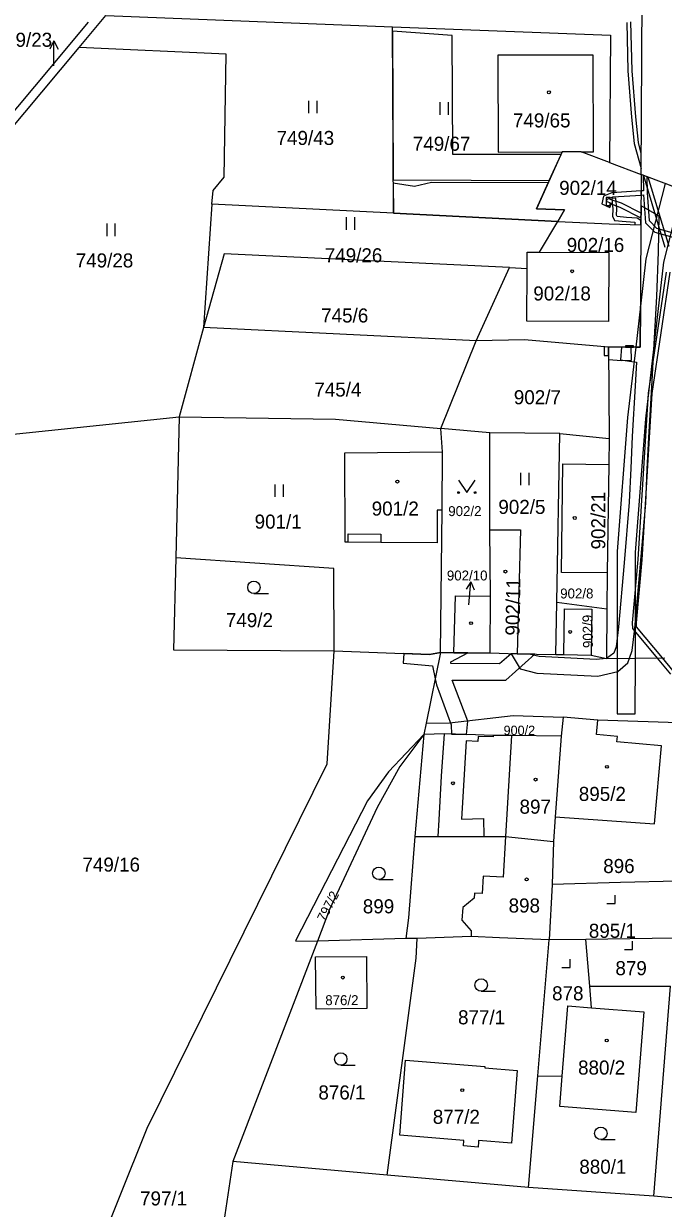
# Model space of a CAD drawing. Extents: x -756746 to -753363, y -1166406 to -1161727.
# Drawn here: x -755429.4 to -755352.1, y -1163129.3 to -1162986.1 of the extents above; entities that cross this region are included whole.
import ezdxf

# ---------------------------------------------------------------- set-up
doc = ezdxf.new("R2010")
doc.units = 0
for name, color, linetype in [('Hranice parcel', 7, 'Continuous'), ('Parcelní čísla', 7, 'Continuous'), ('Pop  PČ popisy', 7, 'Continuous'), ('Vnitřní kresba', 7, 'Continuous'), ('Věcná břemena k části', 7, 'Continuous'), ('Značky budov', 7, 'Continuous'), ('Značky kultur', 7, 'Continuous')]:
    doc.layers.add(name, color=color, linetype=linetype)

msp = doc.modelspace()

# ---------------------------------------------------------------- linework, layer by layer
at = {"layer": 'Hranice parcel'}
for p, q in [((-755354.77, -1163004.36), (-755354.58, -1162972.02)), ((-755422.65, -1162988.99), (-755419.45, -1162985.14)), ((-755419.45, -1162985.14), (-755384.82, -1162986.5)), ((-755384.71, -1163009.03), (-755384.82, -1162986.5)), ((-755362.04, -1163001.62), (-755364.32, -1163001.62)), ((-755358.61, -1163002.91), (-755362.04, -1163001.62)), ((-755358.61, -1163002.91), (-755354.77, -1163004.36)), ((-755354.77, -1163004.36), (-755354.8, -1163010.41)), ((-755338.75, -1163010.4), (-755354.77, -1163004.36)), ((-755406.66, -1163007.94), (-755407.66, -1163022.84)), ((-755384.71, -1163009.03), (-755406.66, -1163007.94)), ((-755364.85, -1163010.01), (-755384.71, -1163009.03)), ((-755367.04, -1163013.75), (-755364.85, -1163010.01)), ((-755405.15, -1163013.95), (-755407.66, -1163022.84)), ((-755370.67, -1163015.59), (-755405.15, -1163013.95)), ((-755374.7, -1163024.45), (-755370.67, -1163015.59)), ((-755370.67, -1163015.59), (-755368.56, -1163015.69)), ((-755407.66, -1163022.84), (-755410.6, -1163033.64)), ((-755374.7, -1163024.45), (-755407.66, -1163022.84)), ((-755378.99, -1163035.04), (-755374.7, -1163024.45)), ((-755358.74, -1163025.2), (-755358.65, -1163036.23)), ((-755435.55, -1163036.24), (-755410.6, -1163033.64)), ((-755410.6, -1163033.64), (-755410.97, -1163050.67)), ((-755378.76, -1163037.86), (-755378.99, -1163035.04)), ((-755373.07, -1163035.56), (-755378.99, -1163035.04)), ((-755373.05, -1163047.3), (-755373.07, -1163035.56)), ((-755364.62, -1163035.66), (-755373.07, -1163035.56)), ((-755364.98, -1163056.02), (-755364.62, -1163035.66)), ((-755364.62, -1163035.66), (-755358.65, -1163036.23)), ((-755358.65, -1163036.23), (-755358.69, -1163039.4)), ((-755378.82, -1163044.89), (-755378.76, -1163037.86)), ((-755358.69, -1163039.4), (-755358.87, -1163052.49)), ((-755379.01, -1163062.09), (-755378.82, -1163044.89)), ((-755372.97, -1163055.29), (-755373.05, -1163047.3)), ((-755386.22, -1163048.81), (-755390.17, -1163048.79)), ((-755358.87, -1163052.49), (-755358.93, -1163056.84)), ((-755373.03, -1163062.16), (-755372.97, -1163055.29)), ((-755365.09, -1163062.33), (-755364.98, -1163056.02)), ((-755364.98, -1163056.02), (-755358.93, -1163056.84)), ((-755358.93, -1163056.84), (-755358.96, -1163062.83)), ((-755379.01, -1163062.09), (-755380.75, -1163070.64)), ((-755379.01, -1163062.09), (-755377.39, -1163062.15)), ((-755377.39, -1163062.15), (-755373.03, -1163062.16)), ((-755373.03, -1163062.16), (-755369.76, -1163062.27)), ((-755369.76, -1163062.27), (-755365.09, -1163062.33)), ((-755358.96, -1163062.83), (-755351.9, -1163062.76)), ((-755380.75, -1163070.64), (-755381.03, -1163072.01)), ((-755364.19, -1163069.91), (-755364.43, -1163072.2)), ((-755360, -1163070.29), (-755364.19, -1163069.91)), ((-755349.1, -1163070.65), (-755360, -1163070.29)), ((-755381.03, -1163072.01), (-755382.1, -1163084.35)), ((-755364.43, -1163072.2), (-755365.15, -1163081.94)), ((-755365.15, -1163081.94), (-755365.37, -1163084.94)), ((-755365.37, -1163084.94), (-755365.51, -1163090.13)), ((-755365.51, -1163090.13), (-755365.9, -1163096.83)), ((-755393.86, -1163096.97), (-755404.1, -1163123.62)), ((-755383.21, -1163096.65), (-755393.86, -1163096.97)), ((-755381.83, -1163096.64), (-755383.21, -1163096.65)), ((-755367.27, -1163113.27), (-755365.9, -1163096.83)), ((-755361.45, -1163096.77), (-755365.9, -1163096.83)), ((-755350.78, -1163096.62), (-755361.45, -1163096.77)), ((-755360.99, -1163102.41), (-755361.45, -1163096.77)), ((-755360.99, -1163102.41), (-755351.25, -1163102.4)), ((-755360.77, -1163105.02), (-755360.99, -1163102.41)), ((-755353.24, -1163127.8), (-755351.25, -1163102.4)), ((-755368.38, -1163126.73), (-755367.27, -1163113.27)), ((-755367.27, -1163113.27), (-755364.32, -1163113.3)), ((-755404.1, -1163123.62), (-755405.3, -1163131.66)), ((-755385.46, -1163125.24), (-755404.1, -1163123.62)), ((-755368.38, -1163126.73), (-755385.46, -1163125.24)), ((-755353.24, -1163127.8), (-755368.38, -1163126.73)), ((-755342.34, -1163128.8), (-755353.24, -1163127.8))]:
    msp.add_line(p, q, dxfattribs=at)
for points in [[(-755436.66, -1163036.35), (-755435.1, -1163009.44), (-755434.22, -1163001.07), (-755428.02, -1162993.72), (-755421.55, -1162985.95)], [(-755384.82, -1162986.5), (-755358.5, -1162987.53), (-755358.61, -1163002.91)], [(-755435.55, -1163036.24), (-755434.01, -1163009.55), (-755433.16, -1163001.52), (-755427.18, -1162994.42), (-755422.65, -1162988.99)], [(-755406.66, -1163007.94), (-755406.46, -1163006.27), (-755405.15, -1163004.66), (-755404.89, -1162989.82), (-755422.65, -1162988.99)], [(-755362.04, -1163001.62), (-755360.53, -1163001.62), (-755360.59, -1162989.94), (-755372.09, -1162989.95), (-755372.04, -1163001.63), (-755364.32, -1163001.62)], [(-755364.32, -1163001.62), (-755367.44, -1163008.5), (-755364.04, -1163008.63), (-755364.85, -1163010.01)], [(-755364.85, -1163010.01), (-755358.66, -1163010.31), (-755354.8, -1163010.41)], [(-755354.8, -1163010.41), (-755354.89, -1163025.22), (-755358.74, -1163025.2)], [(-755367.04, -1163013.75), (-755358.68, -1163013.78), (-755358.72, -1163022.09), (-755368.58, -1163022.05), (-755368.56, -1163015.69)], [(-755368.56, -1163015.69), (-755368.55, -1163013.75), (-755367.04, -1163013.75)], [(-755358.74, -1163025.2), (-755368.88, -1163024.33), (-755374.7, -1163024.45)], [(-755410.6, -1163033.64), (-755391.71, -1163033.91), (-755378.99, -1163035.04)], [(-755390.17, -1163048.79), (-755390.54, -1163048.78), (-755390.59, -1163037.96), (-755378.76, -1163037.86)], [(-755358.87, -1163052.49), (-755364.42, -1163052.42), (-755364.24, -1163039.32), (-755358.69, -1163039.4)], [(-755378.82, -1163044.89), (-755379.42, -1163044.89), (-755379.44, -1163048.86), (-755386.22, -1163048.81)], [(-755373.05, -1163047.3), (-755369.35, -1163047.29), (-755369.76, -1163062.27)], [(-755410.97, -1163050.67), (-755411.26, -1163061.77), (-755391.86, -1163061.92)], [(-755391.86, -1163061.92), (-755391.92, -1163051.97), (-755410.97, -1163050.67)], [(-755377.39, -1163062.15), (-755377.19, -1163055.25), (-755372.97, -1163055.29)], [(-755427.97, -1163153.34), (-755414.46, -1163119.59), (-755392.7, -1163075.57), (-755391.86, -1163061.92)], [(-755391.86, -1163061.92), (-755380.36, -1163062.34), (-755379.01, -1163062.09)], [(-755365.09, -1163062.33), (-755364.11, -1163062.35), (-755360.81, -1163062.41), (-755358.96, -1163062.83)], [(-755380.75, -1163070.64), (-755377.93, -1163070.62), (-755370.25, -1163069.7), (-755364.19, -1163069.91)], [(-755365.15, -1163081.94), (-755353.17, -1163082.82), (-755352.31, -1163073.39), (-755357.71, -1163072.9), (-755357.65, -1163072.26), (-755360.16, -1163072.03), (-755360, -1163070.29)], [(-755381.03, -1163072.01), (-755385.28, -1163076.53), (-755387.82, -1163080.02), (-755396.55, -1163096.93), (-755393.86, -1163096.97)], [(-755381.03, -1163072.01), (-755383.94, -1163075.86), (-755386.65, -1163080.81), (-755392.41, -1163093.16), (-755393.86, -1163096.97)], [(-755364.43, -1163072.2), (-755370.43, -1163072.12), (-755372.64, -1163072.13), (-755375.87, -1163072.02), (-755378.53, -1163071.94), (-755381.03, -1163072.01)], [(-755382.1, -1163084.35), (-755382.89, -1163094.16), (-755383.21, -1163096.65)], [(-755382.1, -1163084.35), (-755379.31, -1163084.34), (-755373.77, -1163084.32), (-755371.16, -1163084.32), (-755365.37, -1163084.94)], [(-755350.39, -1163089.73), (-755357.27, -1163089.91), (-755365.51, -1163090.13)], [(-755365.9, -1163096.83), (-755371.88, -1163096.58), (-755375.31, -1163096.41), (-755381.83, -1163096.64)], [(-755385.46, -1163125.24), (-755381.96, -1163099.03), (-755381.83, -1163096.64)], [(-755394.02, -1163105.21), (-755394.1, -1163098.87), (-755387.94, -1163098.83), (-755387.93, -1163105.13), (-755394.02, -1163105.21)], [(-755360.77, -1163105.02), (-755354.45, -1163105.52), (-755355.42, -1163117.67), (-755364.61, -1163116.95), (-755364.32, -1163113.3)], [(-755364.32, -1163113.3), (-755363.65, -1163104.8), (-755360.77, -1163105.02)], [(-755370.44, -1163121.39), (-755374.41, -1163121.06), (-755374.42, -1163121.21), (-755374.47, -1163121.86), (-755376.26, -1163121.71), (-755376.2, -1163121.06), (-755383.94, -1163120.42), (-755383.24, -1163111.35), (-755373.66, -1163112.14), (-755373.67, -1163112.29), (-755369.77, -1163112.62), (-755370.44, -1163121.39)]]:
    msp.add_lwpolyline(points, dxfattribs=at)
at = {"layer": 'Pop  PČ popisy'}
for p, q in [((-755425.71, -1162988.2), (-755426.21, -1162989.2)), ((-755425.71, -1162991.2), (-755425.71, -1162988.2)), ((-755425.71, -1162988.2), (-755425.21, -1162989.2)), ((-755375.34, -1163053.55), (-755375.9, -1163054.45)), ((-755375.59, -1163056.36), (-755375.34, -1163053.55)), ((-755375.34, -1163053.55), (-755374.96, -1163054.53))]:
    msp.add_line(p, q, dxfattribs=at)
at = {"layer": 'Vnitřní kresba'}
for p, q in [((-755390.17, -1163048.79), (-755390.17, -1163047.76)), ((-755390.17, -1163047.76), (-755386.22, -1163047.79)), ((-755386.22, -1163047.79), (-755386.22, -1163048.81)), ((-755364.11, -1163062.35), (-755364.04, -1163056.81)), ((-755364.04, -1163056.81), (-755360.73, -1163056.87)), ((-755360.73, -1163056.87), (-755360.81, -1163062.41)), ((-755378.89, -1163077.06), (-755378.53, -1163071.94)), ((-755372.64, -1163072.13), (-755372.64, -1163072.28)), ((-755370.43, -1163072.12), (-755371.16, -1163084.32)), ((-755375.91, -1163072.76), (-755376.49, -1163082.23)), ((-755374.49, -1163072.85), (-755375.91, -1163072.76)), ((-755374.47, -1163072.25), (-755374.49, -1163072.85)), ((-755372.64, -1163072.28), (-755374.47, -1163072.25)), ((-755379.19, -1163082.32), (-755378.89, -1163077.06)), ((-755376.49, -1163082.23), (-755373.84, -1163082.15)), ((-755373.84, -1163082.15), (-755373.77, -1163084.32)), ((-755379.31, -1163084.34), (-755379.19, -1163082.32)), ((-755371.16, -1163084.32), (-755371.46, -1163089.26)), ((-755373.86, -1163089.11), (-755373.99, -1163091.23)), ((-755371.46, -1163089.26), (-755373.86, -1163089.11)), ((-755374.96, -1163091.79), (-755376.34, -1163092.91)), ((-755374.92, -1163091.17), (-755374.96, -1163091.79)), ((-755373.99, -1163091.23), (-755374.92, -1163091.17)), ((-755376.34, -1163092.91), (-755376.44, -1163094.44)), ((-755376.44, -1163094.44), (-755375.31, -1163095.74)), ((-755375.31, -1163095.74), (-755375.31, -1163096.41))]:
    msp.add_line(p, q, dxfattribs=at)
at = {"layer": 'Věcná břemena k části'}
for points in [[(-755356.53, -1162985.99), (-755356.38, -1162991.84), (-755355.94, -1162997.44), (-755355.62, -1163000.6), (-755354.77, -1163003.61), (-755354.76, -1163001.81), (-755355.12, -1163000.5), (-755355.44, -1162997.4), (-755355.88, -1162991.82), (-755356.03, -1162985.89)], [(-755351.4, -1163013.06), (-755353.92, -1163004.68), (-755354.51, -1163004.46), (-755351.9, -1163013.14)], [(-755351.76, -1163016.13), (-755353.93, -1163030.76), (-755355.17, -1163050.86), (-755355.86, -1163058.52), (-755355.83, -1163059.21), (-755352.86, -1163062.77), (-755351.22, -1163064.74)], [(-755350.92, -1163064.32), (-755352.21, -1163062.76), (-755355.33, -1163059.01), (-755355.36, -1163058.52), (-755354.67, -1163050.9), (-755353.43, -1163030.82), (-755351.26, -1163016.15)]]:
    msp.add_lwpolyline(points, dxfattribs=at)
for points in [[(-755384.82, -1162987.02), (-755384.73, -1163004.98), (-755365.88, -1163005.06), (-755364.46, -1163001.92), (-755377.53, -1163001.93), (-755377.61, -1162987.56)], [(-755354.05, -1163004.63), (-755354.55, -1163004.44), (-755354.51, -1163006.31), (-755354.78, -1163006.33), (-755354.78, -1163006.83), (-755354.49, -1163006.81), (-755354.27, -1163010.17), (-755353.14, -1163011.32), (-755349.49, -1163012.34), (-755349.35, -1163011.86), (-755352.88, -1163010.88), (-755353.79, -1163009.95), (-755354.01, -1163006.53)], [(-755384.73, -1163005.4), (-755384.71, -1163009.03), (-755364.85, -1163010.01), (-755364.04, -1163008.63), (-755367.44, -1163008.5), (-755366.01, -1163005.36), (-755380.11, -1163005.3), (-755382.17, -1163005.78)], [(-755354.2, -1163014.54), (-755354.86, -1163020.24), (-755354.89, -1163025.22), (-755355.44, -1163025.22), (-755356.42, -1163033.71), (-755357.66, -1163049.9), (-755357.68, -1163062.82), (-755357.69, -1163069.5), (-755355.49, -1163069.5), (-755355.48, -1163062.8), (-755355.46, -1163050.02), (-755354.22, -1163033.88), (-755352.03, -1163014.95), (-755349.81, -1163006.23), (-755351.89, -1163005.45)], [(-755358.38, -1163007.86), (-755358.95, -1163007.61), (-755358.9, -1163007.34), (-755358.22, -1163007.06), (-755354.78, -1163006.83), (-755354.78, -1163006.33), (-755358.34, -1163006.56), (-755359.34, -1163006.98), (-755359.51, -1163007.91), (-755358.58, -1163008.32)], [(-755354.8, -1163009.58), (-755354.79, -1163009.02), (-755357.14, -1163007.82), (-755358.51, -1163007.35), (-755358.51, -1163007.11), (-755359.01, -1163007.11), (-755359.01, -1163008.11), (-755358.51, -1163008.11), (-755358.51, -1163007.87), (-755357.34, -1163008.28)], [(-755355.55, -1163010.11), (-755355.56, -1163010.39), (-755354.8, -1163010.41), (-755354.8, -1163009.91), (-755355.25, -1163009.63), (-755356.57, -1163009.53), (-755357.67, -1163009.42), (-755357.75, -1163009.28), (-755357.71, -1163008.5), (-755357.85, -1163007.19), (-755358.34, -1163007.24), (-755358.21, -1163008.52), (-755358.25, -1163009.4), (-755357.99, -1163009.9), (-755356.61, -1163010.03)], [(-755370.5, -1163062.25), (-755369.39, -1163064.08), (-755367.38, -1163064.58), (-755360.03, -1163064.95), (-755357.6, -1163064.38), (-755356.38, -1163063.35), (-755356.18, -1163062.8), (-755355.85, -1163061.86), (-755355.53, -1163059.19), (-755354.85, -1163051.43), (-755354.22, -1163044.07), (-755354.04, -1163039.94), (-755353.86, -1163036.11), (-755353.5, -1163030), (-755353.28, -1163026.25), (-755352.89, -1163019.1), (-755352.67, -1163013.7), (-755352.62, -1163009.37), (-755354.79, -1163008.14), (-755354.79, -1163009.02), (-755354.8, -1163009.58), (-755354.8, -1163010.41), (-755354.89, -1163025.22), (-755355.69, -1163025.22), (-755356.69, -1163025.21), (-755357.17, -1163025.21), (-755357.26, -1163026.74), (-755355.33, -1163027.04), (-755355.5, -1163029.88), (-755355.86, -1163036.01), (-755356.04, -1163039.84), (-755356.22, -1163043.95), (-755356.85, -1163051.25), (-755357.51, -1163058.99), (-755357.81, -1163061.4), (-755358.08, -1163062.17), (-755358.96, -1163062.83), (-755360.21, -1163062.93), (-755367.08, -1163062.6), (-755368.3, -1163062.29)], [(-755355.44, -1163025.22), (-755354.89, -1163025.22), (-755354.86, -1163020.24)], [(-755359.24, -1163025.16), (-755359.23, -1163026.2), (-755358.73, -1163026.2), (-755358.74, -1163025.2)], [(-755358.74, -1163025.2), (-755358.73, -1163026.2), (-755358.73, -1163026.7), (-755357.16, -1163026.81), (-755355.96, -1163026.8), (-755355.98, -1163025.21)], [(-755356.69, -1163025.21), (-755355.69, -1163025.22), (-755355.69, -1163025.05), (-755356.69, -1163025.05)], [(-755383.43, -1163062.23), (-755383.54, -1163063.39), (-755380, -1163063.71), (-755379.66, -1163065.29), (-755379.51, -1163066), (-755377.71, -1163070.84), (-755377.68, -1163071.97), (-755375.87, -1163072.02), (-755375.73, -1163070.4), (-755377.59, -1163065.45), (-755371.14, -1163065.46), (-755367.61, -1163062.3), (-755369.76, -1163062.27), (-755370.5, -1163062.25), (-755371.9, -1163063.46), (-755377.78, -1163063.45), (-755377.76, -1163063.22), (-755375.7, -1163062.15), (-755377.39, -1163062.15), (-755379.01, -1163062.09), (-755380.36, -1163062.34)]]:
    msp.add_lwpolyline(points, close=True, dxfattribs=at)
at = {"layer": 'Značky budov'}
for centre in [(-755365.92, -1162994.42), (-755363.11, -1163016.04), (-755384.23, -1163041.45), (-755362.8, -1163045.85), (-755371.18, -1163052.33), (-755375.33, -1163058.56), (-755363.36, -1163059.62), (-755358.91, -1163075.92), (-755377.52, -1163077.9), (-755367.53, -1163077.46), (-755368.61, -1163089.52), (-755390.81, -1163101.38), (-755358.94, -1163108.98), (-755376.39, -1163114.98)]:
    msp.add_circle(centre, 0.175, dxfattribs=at)
at = {"layer": 'Značky kultur'}
for p, q in [((-755394.91, -1162996.95), (-755394.91, -1162995.45)), ((-755393.91, -1162996.95), (-755393.91, -1162995.45)), ((-755379.07, -1162997.12), (-755379.07, -1162995.62)), ((-755378.07, -1162997.12), (-755378.07, -1162995.62)), ((-755419.3, -1163011.78), (-755419.3, -1163010.28)), ((-755418.3, -1163011.78), (-755418.3, -1163010.28)), ((-755390.37, -1163011.02), (-755390.37, -1163009.52)), ((-755389.37, -1163011.02), (-755389.37, -1163009.52)), ((-755369.31, -1163041.9), (-755369.31, -1163040.4)), ((-755368.31, -1163041.9), (-755368.31, -1163040.4)), ((-755398.99, -1163043.3), (-755398.99, -1163041.8)), ((-755397.99, -1163043.3), (-755397.99, -1163041.8)), ((-755401.56, -1163054.98), (-755399.81, -1163054.98)), ((-755386.47, -1163089.53), (-755384.72, -1163089.53)), ((-755357.93, -1163092.44), (-755357.93, -1163091.44)), ((-755358.93, -1163092.44), (-755357.93, -1163092.44)), ((-755355.81, -1163098), (-755355.81, -1163097)), ((-755363.37, -1163100.16), (-755363.37, -1163099.16)), ((-755356.81, -1163098), (-755355.81, -1163098)), ((-755364.37, -1163100.16), (-755363.37, -1163100.16)), ((-755374.11, -1163103.03), (-755372.36, -1163103.03)), ((-755391.07, -1163111.97), (-755389.32, -1163111.97)), ((-755359.65, -1163120.95), (-755357.9, -1163120.95))]:
    msp.add_line(p, q, dxfattribs=at)
msp.add_lwpolyline([(-755376.84, -1163041.28), (-755375.84, -1163042.78), (-755374.84, -1163041.28)], dxfattribs=at)
for centre, radius in [((-755376.84, -1163042.78), 0.1), ((-755374.84, -1163042.78), 0.1), ((-755401.56, -1163054.23), 0.75), ((-755386.47, -1163088.78), 0.75), ((-755374.11, -1163102.28), 0.75), ((-755391.07, -1163111.22), 0.75), ((-755359.65, -1163120.2), 0.75)]:
    msp.add_circle(centre, radius, dxfattribs=at)

# ---------------------------------------------------------------- texts
at = {"layer": 'Parcelní čísla'}
for s, height, p in [('749/23', 1.7, (-755432.88, -1162988.92)), ('749/65', 1.7, (-755370.27, -1162998.66)), ('749/43', 1.7, (-755398.82, -1163000.78)), ('749/67', 1.7, (-755382.36, -1163001.48)), ('902/14', 1.7, (-755364.68, -1163006.81)), ('902/16', 1.7, (-755363.77, -1163013.71)), ('749/26', 1.7, (-755393, -1163014.96)), ('749/28', 1.7, (-755423.08, -1163015.58)), ('902/18', 1.7, (-755367.81, -1163019.57)), ('745/6', 1.7, (-755393.43, -1163022.23)), ('745/4', 1.7, (-755394.26, -1163031.18)), ('902/7', 1.7, (-755370.16, -1163032.11)), ('901/2', 1.7, (-755387.33, -1163045.56)), ('902/2', 1.2, (-755378.08, -1163045.62)), ('902/5', 1.7, (-755372.03, -1163045.36)), ('901/1', 1.7, (-755401.47, -1163047.14)), ('902/10', 1.2, (-755378.25, -1163053.4)), ('902/8', 1.2, (-755364.56, -1163055.57)), ('749/2', 1.7, (-755404.94, -1163059.04)), ('900/2', 1.139, (-755371.4, -1163072.08)), ('895/2', 1.7, (-755362.31, -1163080.04)), ('897', 1.7, (-755369.47, -1163081.58)), ('749/16', 1.7, (-755422.27, -1163088.58)), ('896', 1.7, (-755359.36, -1163088.75)), ('899', 1.7, (-755388.4, -1163093.62)), ('898', 1.7, (-755370.79, -1163093.52)), ('895/1', 1.7, (-755361.1, -1163096.58)), ('879', 1.7, (-755357.89, -1163101.09)), ('876/2', 1.2, (-755392.94, -1163104.71)), ('878', 1.7, (-755365.54, -1163104.13)), ('877/1', 1.7, (-755376.9, -1163107.03)), ('880/2', 1.7, (-755362.4, -1163113.1)), ('876/1', 1.7, (-755393.77, -1163116.11)), ('877/2', 1.7, (-755379.95, -1163119.05)), ('880/1', 1.7, (-755362.25, -1163125.08)), ('797/1', 1.7, (-755415.31, -1163128.91))]:
    msp.add_text(s, height=height, dxfattribs=at).set_placement(p)
for s, height, rotation, p in [('902/21', 1.7, 90, (-755359.11, -1163049.65)), ('902/11', 1.7, 89, (-755369.48, -1163060.07)), ('902/9', 1.2, 91, (-755360.6, -1163061.55)), ('797/2', 1.139, 63, (-755392.97, -1163094.71))]:
    msp.add_text(s, height=height, rotation=rotation, dxfattribs=at).set_placement(p)

doc.saveas('drawing.dxf')
